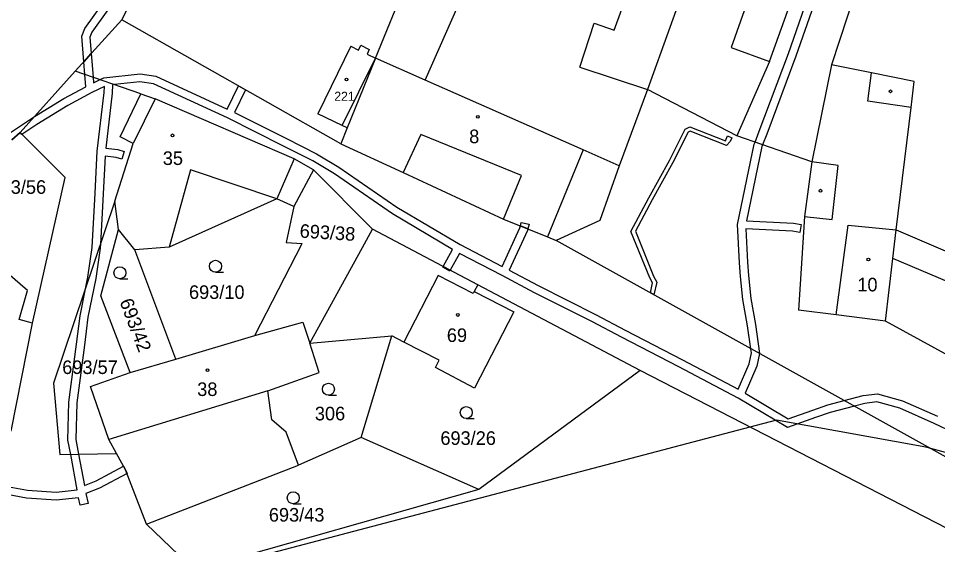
# Model space of a CAD drawing. Extents: x -747333 to -745433, y -1133152 to -1130600.
# Drawn here: x -746442.1 to -746327.1, y -1132085.5 to -1132019.6 of the extents above; entities that cross this region are included whole.
import ezdxf

# ---------------------------------------------------------------- set-up
doc = ezdxf.new("R2010")
doc.units = 0
for name, color, linetype in [('Vrstva 1', 7, 'Continuous'), ('Vrstva 18', 7, 'Continuous'), ('Vrstva 19', 7, 'Continuous'), ('Vrstva 25', 7, 'Continuous'), ('Vrstva 3', 7, 'Continuous'), ('Vrstva 30', 7, 'Continuous'), ('Vrstva 37', 7, 'Continuous'), ('Vrstva 4', 7, 'Continuous'), ('Vrstva 52', 7, 'Continuous'), ('Vrstva 6', 7, 'Continuous')]:
    doc.layers.add(name, color=color, linetype=linetype)

msp = doc.modelspace()

# ---------------------------------------------------------------- linework, layer by layer
at = {"layer": 'Vrstva 1'}
for points in [[(-746412.35, -1131985.06), (-746429.19, -1132019.77)], [(-746367.57, -1132021.06), (-746361.01, -1132003.1)], [(-746348.1, -1132024.97), (-746341.94, -1132007.79)], [(-746391.22, -1132027.33), (-746383.75, -1132010.4)], [(-746335.32, -1132010.03), (-746340.35, -1132025.42)], [(-746397.45, -1132024.58), (-746393.46, -1132014.85)], [(-746435.02, -1132026.19), (-746429.19, -1132019.77)], [(-746401.77, -1132035.28), (-746429.19, -1132019.77)], [(-746371.84, -1132025.7), (-746370.07, -1132020.2)], [(-746370.07, -1132020.2), (-746367.57, -1132021.06)], [(-746400.54, -1132023.07), (-746404.66, -1132031.52)], [(-746400.54, -1132023.07), (-746399.56, -1132023.55)], [(-746399.56, -1132023.55), (-746399.27, -1132022.95)], [(-746399.27, -1132022.95), (-746398.22, -1132023.48)], [(-746398.22, -1132023.48), (-746398.5, -1132024.07)], [(-746398.5, -1132024.07), (-746397.45, -1132024.58)], [(-746397.45, -1132024.58), (-746400.98, -1132033.31)], [(-746391.22, -1132027.33), (-746397.45, -1132024.58)], [(-746348.1, -1132024.97), (-746352.22, -1132034.3)], [(-746340.35, -1132025.42), (-746342.81, -1132037.56)], [(-746335.35, -1132026.41), (-746340.35, -1132025.42)], [(-746441.94, -1132033.89), (-746435.02, -1132026.19)], [(-746426.8, -1132029.03), (-746435.02, -1132026.19)], [(-746371.84, -1132025.7), (-746363.4, -1132028.51)], [(-746330, -1132027.47), (-746335.35, -1132026.41)], [(-746371.46, -1132036.05), (-746391.22, -1132027.33)], [(-746330.4, -1132030.76), (-746330, -1132027.47)], [(-746363.4, -1132028.51), (-746366.94, -1132038.04)], [(-746352.22, -1132034.3), (-746363.4, -1132028.51)], [(-746429.42, -1132034.4), (-746426.8, -1132029.03)], [(-746426.8, -1132029.03), (-746425.03, -1132029.66)], [(-746407.63, -1132037.16), (-746425.03, -1132029.66)], [(-746332.24, -1132046.07), (-746330.4, -1132030.76)], [(-746401.6, -1132033.01), (-746404.66, -1132031.52)], [(-746400.98, -1132033.31), (-746401.77, -1132035.28)], [(-746400.98, -1132033.31), (-746401.6, -1132033.01)], [(-746442.97, -1132034.81), (-746441.94, -1132033.89)], [(-746427.78, -1132035.27), (-746429.42, -1132034.4)], [(-746342.81, -1132037.56), (-746352.22, -1132034.3)], [(-746430.06, -1132042.48), (-746427.78, -1132035.27)], [(-746401.77, -1132035.28), (-746393.96, -1132038.89)], [(-746366.94, -1132038.04), (-746371.46, -1132036.05)], [(-746405.2, -1132038.56), (-746407.63, -1132037.16)], [(-746366.94, -1132038.04), (-746369.36, -1132044.89)], [(-746342.81, -1132037.56), (-746343.73, -1132044.39)], [(-746405.2, -1132038.56), (-746407.66, -1132043.13)], [(-746397.81, -1132045.97), (-746405.2, -1132038.56)], [(-746393.96, -1132038.89), (-746381.4, -1132044.7)], [(-746429.6, -1132046.01), (-746430.06, -1132042.48)], [(-746409.79, -1132042.16), (-746423.29, -1132048.22)], [(-746407.66, -1132043.13), (-746409.79, -1132042.16)], [(-746407.66, -1132043.13), (-746408.61, -1132047.62)], [(-746381.4, -1132044.7), (-746375.91, -1132046.94)], [(-746369.36, -1132044.89), (-746374.84, -1132047.38)], [(-746343.73, -1132044.39), (-746344.5, -1132056.09)], [(-746431.83, -1132054.3), (-746429.6, -1132046.01)], [(-746427.59, -1132048.57), (-746429.6, -1132046.01)], [(-746399.07, -1132048.25), (-746397.81, -1132045.97)], [(-746384.64, -1132052.93), (-746397.81, -1132045.97)], [(-746332.67, -1132049.65), (-746332.24, -1132046.07)], [(-746375.91, -1132046.94), (-746374.84, -1132047.38)], [(-746324.12, -1132075.54), (-746374.84, -1132047.38)], [(-746423.29, -1132048.22), (-746427.59, -1132048.57)], [(-746412.54, -1132059.26), (-746406.61, -1132047.75)], [(-746408.61, -1132047.62), (-746406.61, -1132047.75)], [(-746405.65, -1132060.22), (-746399.07, -1132048.25)], [(-746422.45, -1132062.24), (-746427.59, -1132048.57)], [(-746333.61, -1132057.47), (-746332.67, -1132049.65)], [(-746384.64, -1132052.93), (-746385.07, -1132053.77)], [(-746364.32, -1132063.67), (-746384.64, -1132052.93)], [(-746385.07, -1132053.77), (-746380.12, -1132056.33)], [(-746428.14, -1132063.91), (-746431.83, -1132054.3)], [(-746380.12, -1132056.33), (-746385.05, -1132065.88)], [(-746339.75, -1132056.69), (-746344.5, -1132056.09)], [(-746412.54, -1132059.26), (-746406.55, -1132057.63)], [(-746406.55, -1132057.63), (-746405.65, -1132060.22)], [(-746333.61, -1132057.47), (-746339.75, -1132056.69)], [(-746323.01, -1132063.27), (-746333.61, -1132057.47)], [(-746422.45, -1132062.24), (-746412.54, -1132059.26)], [(-746405.65, -1132060.22), (-746395.38, -1132059.32)], [(-746399.22, -1132072.05), (-746395.38, -1132059.32)], [(-746393.88, -1132060.1), (-746395.38, -1132059.32)], [(-746404.49, -1132063.91), (-746405.65, -1132060.22)], [(-746389.45, -1132062.38), (-746393.88, -1132060.1)], [(-746428.14, -1132063.91), (-746422.45, -1132062.24)], [(-746389.91, -1132063.27), (-746389.45, -1132062.38)], [(-746385.05, -1132065.88), (-746389.91, -1132063.27)], [(-746433.13, -1132065.67), (-746428.14, -1132063.91)], [(-746410.94, -1132066.21), (-746404.49, -1132063.91)], [(-746364.32, -1132063.67), (-746384.5, -1132078.54)], [(-746317.29, -1132087.85), (-746364.32, -1132063.67)], [(-746430.83, -1132072.28), (-746433.13, -1132065.67)], [(-746410.41, -1132069.82), (-746410.94, -1132066.21)], [(-746408.64, -1132071.36), (-746410.41, -1132069.82)], [(-746407.1, -1132075.5), (-746408.64, -1132071.36)], [(-746429.86, -1132074.04), (-746430.83, -1132072.28)], [(-746399.22, -1132072.05), (-746407.1, -1132075.5)], [(-746384.5, -1132078.54), (-746399.22, -1132072.05)], [(-746428.72, -1132076.1), (-746429.86, -1132074.04)], [(-746426.1, -1132082.89), (-746428.72, -1132076.1)], [(-746426.1, -1132082.89), (-746407.1, -1132075.5)], [(-746384.5, -1132078.54), (-746420.08, -1132088.64)], [(-746420.08, -1132088.64), (-746426.1, -1132082.89)]]:
    msp.add_lwpolyline(points, dxfattribs=at)
at = {"layer": 'Vrstva 25'}
for p, q in [((-746417.47, -1132051.37), (-746416.47, -1132051.37)), ((-746429.44, -1132052.18), (-746428.44, -1132052.18)), ((-746403.33, -1132066.75), (-746402.33, -1132066.75)), ((-746386.08, -1132069.67), (-746385.08, -1132069.67)), ((-746407.74, -1132080.34), (-746406.74, -1132080.34))]:
    msp.add_line(p, q, dxfattribs=at)
for centre, radius in [((-746401.06, -1132027.23), 0.174503), ((-746332.98, -1132028.72), 0.174503), ((-746384.63, -1132031.91), 0.174503), ((-746422.86, -1132034.23), 0.174503), ((-746341.73, -1132041.16), 0.174503), ((-746335.74, -1132049.76), 0.174503), ((-746429.44, -1132051.43), 0.75), ((-746417.47, -1132050.62), 0.75), ((-746387.13, -1132056.71), 0.174503), ((-746418.46, -1132063.62), 0.174503), ((-746403.33, -1132066), 0.75), ((-746386.08, -1132068.92), 0.75), ((-746407.74, -1132079.59), 0.75)]:
    msp.add_circle(centre, radius, dxfattribs=at)
at = {"layer": 'Vrstva 3'}
for points in [[(-746367.57, -1132021.06), (-746361.01, -1132003.1)], [(-746354.99, -1132005.18), (-746363.4, -1132028.51)], [(-746371.84, -1132025.7), (-746370.07, -1132020.2)], [(-746370.07, -1132020.2), (-746367.57, -1132021.06)], [(-746400.54, -1132023.07), (-746404.66, -1132031.52)], [(-746400.54, -1132023.07), (-746399.56, -1132023.55)], [(-746399.56, -1132023.55), (-746399.27, -1132022.95)], [(-746399.27, -1132022.95), (-746398.22, -1132023.48)], [(-746398.22, -1132023.48), (-746398.5, -1132024.07)], [(-746398.5, -1132024.07), (-746397.45, -1132024.58)], [(-746401.6, -1132033.01), (-746397.45, -1132024.58)], [(-746397.45, -1132024.58), (-746400.98, -1132033.31)], [(-746391.22, -1132027.33), (-746397.45, -1132024.58)], [(-746371.84, -1132025.7), (-746363.4, -1132028.51)], [(-746371.46, -1132036.05), (-746391.22, -1132027.33)], [(-746425.03, -1132029.66), (-746427.78, -1132035.27)], [(-746407.63, -1132037.16), (-746425.03, -1132029.66)], [(-746401.6, -1132033.01), (-746404.66, -1132031.52)], [(-746400.98, -1132033.31), (-746401.77, -1132035.28)], [(-746391.76, -1132034.12), (-746393.96, -1132038.89)], [(-746379.18, -1132039.26), (-746391.76, -1132034.12)], [(-746430.06, -1132042.48), (-746427.78, -1132035.27)], [(-746401.77, -1132035.28), (-746393.96, -1132038.89)], [(-746371.46, -1132036.05), (-746375.91, -1132046.94)], [(-746407.63, -1132037.16), (-746409.79, -1132042.16)], [(-746420.61, -1132038.55), (-746423.29, -1132048.22)], [(-746409.79, -1132042.16), (-746420.61, -1132038.55)], [(-746381.4, -1132044.7), (-746379.18, -1132039.26)], [(-746429.6, -1132046.01), (-746430.06, -1132042.48)], [(-746381.4, -1132044.7), (-746375.91, -1132046.94)], [(-746427.59, -1132048.57), (-746429.6, -1132046.01)], [(-746339.75, -1132056.69), (-746338.28, -1132045.47)], [(-746338.28, -1132045.47), (-746332.24, -1132046.07)], [(-746332.67, -1132049.65), (-746332.24, -1132046.07)], [(-746423.29, -1132048.22), (-746427.59, -1132048.57)], [(-746333.61, -1132057.47), (-746332.67, -1132049.65)], [(-746389.59, -1132051.78), (-746393.88, -1132060.1)], [(-746385.21, -1132054.04), (-746389.59, -1132051.78)], [(-746385.07, -1132053.77), (-746385.21, -1132054.04)], [(-746385.07, -1132053.77), (-746380.12, -1132056.33)], [(-746380.12, -1132056.33), (-746385.05, -1132065.88)], [(-746412.54, -1132059.26), (-746406.55, -1132057.63)], [(-746406.55, -1132057.63), (-746405.65, -1132060.22)], [(-746333.61, -1132057.47), (-746339.75, -1132056.69)], [(-746422.45, -1132062.24), (-746412.54, -1132059.26)], [(-746404.49, -1132063.91), (-746405.65, -1132060.22)], [(-746389.45, -1132062.38), (-746393.88, -1132060.1)], [(-746428.14, -1132063.91), (-746422.45, -1132062.24)], [(-746389.91, -1132063.27), (-746389.45, -1132062.38)], [(-746385.05, -1132065.88), (-746389.91, -1132063.27)], [(-746433.13, -1132065.67), (-746428.14, -1132063.91)], [(-746410.94, -1132066.21), (-746404.49, -1132063.91)], [(-746430.83, -1132072.28), (-746433.13, -1132065.67)], [(-746410.94, -1132066.21), (-746430.83, -1132072.28)]]:
    msp.add_lwpolyline(points, dxfattribs=at)
at = {"layer": 'Vrstva 30'}
for p, q in [((-746360.65, -1132037.37), (-746358.69, -1132033.47)), ((-746358.69, -1132033.47), (-746358.07, -1132033.17)), ((-746358.07, -1132033.17), (-746353.64, -1132034.91)), ((-746358.31, -1132033.85), (-746360.21, -1132037.61)), ((-746358.05, -1132033.71), (-746358.31, -1132033.85)), ((-746353.5, -1132035.49), (-746358.05, -1132033.71)), ((-746353.64, -1132034.91), (-746353.38, -1132034.29)), ((-746353.38, -1132034.29), (-746352.83, -1132034.52)), ((-746352.83, -1132034.52), (-746353.02, -1132034.98)), ((-746353.02, -1132034.98), (-746353.5, -1132035.49)), ((-746363.23, -1132042.06), (-746360.65, -1132037.37)), ((-746360.21, -1132037.61), (-746362.79, -1132042.3)), ((-746365.48, -1132046.25), (-746363.23, -1132042.06)), ((-746362.79, -1132042.3), (-746364.9, -1132046.23)), ((-746364.9, -1132046.23), (-746362.65, -1132051.86)), ((-746363.11, -1132052.08), (-746365.48, -1132046.25)), ((-746362.65, -1132051.86), (-746362.21, -1132052.62)), ((-746362.75, -1132052.7), (-746363.11, -1132052.08)), ((-746363.03, -1132053.93), (-746362.75, -1132052.7)), ((-746362.21, -1132052.62), (-746362.58, -1132054.19)), ((-746362.58, -1132054.19), (-746363.03, -1132053.93))]:
    msp.add_line(p, q, dxfattribs=at)
for points in [[(-746429.36, -1132016.26), (-746432.96, -1132021.32)], [(-746345.75, -1132023.97), (-746342.71, -1132015.19)], [(-746341.75, -1132015.49), (-746344.81, -1132024.31)], [(-746433.84, -1132020.84), (-746430.76, -1132016.51)], [(-746434.21, -1132021.8), (-746433.84, -1132020.84)], [(-746433.96, -1132025.02), (-746434.21, -1132021.8)], [(-746432.96, -1132021.32), (-746433.19, -1132021.94)], [(-746433.19, -1132021.94), (-746433.03, -1132024)], [(-746433.96, -1132025.02), (-746433.03, -1132024)], [(-746433.03, -1132024), (-746433.96, -1132025.02)], [(-746433.03, -1132024), (-746432.8, -1132026.96)], [(-746349.41, -1132033.71), (-746345.75, -1132023.97)], [(-746344.81, -1132024.31), (-746348.47, -1132034.07)], [(-746433.83, -1132026.6), (-746433.96, -1132025.02)], [(-746433.71, -1132028.15), (-746433.83, -1132026.6)], [(-746431.45, -1132027.04), (-746426.92, -1132026.54)], [(-746426.92, -1132026.54), (-746424.96, -1132026.81)], [(-746432.8, -1132026.96), (-746432.75, -1132027.67)], [(-746432.75, -1132027.67), (-746431.91, -1132027.26)], [(-746431.91, -1132027.26), (-746431.45, -1132027.04)], [(-746426.94, -1132027.54), (-746430.13, -1132027.88)], [(-746425.24, -1132027.79), (-746426.94, -1132027.54)], [(-746415.97, -1132032.04), (-746425.24, -1132027.79)], [(-746424.96, -1132026.81), (-746416.01, -1132030.94)], [(-746436.46, -1132029.61), (-746433.71, -1132028.15)], [(-746432.96, -1132028.88), (-746435.96, -1132030.49)], [(-746431.38, -1132028.11), (-746432.96, -1132028.88)], [(-746432.27, -1132036.23), (-746431.41, -1132028.86)], [(-746431.41, -1132028.86), (-746431.38, -1132028.11)], [(-746430.41, -1132028.94), (-746431.21, -1132035.83)], [(-746430.38, -1132027.91), (-746430.41, -1132028.94)], [(-746430.13, -1132027.88), (-746430.38, -1132027.91)], [(-746416.01, -1132030.94), (-746414.59, -1132028.03)], [(-746413.72, -1132028.52), (-746415.1, -1132031.35)], [(-746414.59, -1132028.03), (-746413.72, -1132028.52)], [(-746440.13, -1132031.87), (-746436.46, -1132029.61)], [(-746435.96, -1132030.49), (-746439.84, -1132032.87)], [(-746445.41, -1132035.38), (-746440.13, -1132031.87)], [(-746441.94, -1132033.89), (-746440.13, -1132031.87)], [(-746440.13, -1132031.87), (-746441.94, -1132033.89)], [(-746409.03, -1132035.53), (-746415.97, -1132032.04)], [(-746415.1, -1132031.35), (-746408.58, -1132034.64)], [(-746439.84, -1132032.87), (-746441.71, -1132034.12)], [(-746441.94, -1132033.89), (-746442.97, -1132034.81)], [(-746441.71, -1132034.12), (-746441.94, -1132033.89)], [(-746408.58, -1132034.64), (-746404.82, -1132036.53)], [(-746349.93, -1132035.09), (-746349.41, -1132033.71)], [(-746348.47, -1132034.07), (-746348.99, -1132035.42)], [(-746431.21, -1132035.83), (-746429.69, -1132036.02)], [(-746405.3, -1132037.41), (-746409.03, -1132035.53)], [(-746352.11, -1132045.38), (-746350.03, -1132035.35)], [(-746349.07, -1132035.63), (-746351.01, -1132044.94)], [(-746350.03, -1132035.35), (-746349.93, -1132035.09)], [(-746348.99, -1132035.42), (-746349.07, -1132035.63)], [(-746432.55, -1132041.48), (-746432.27, -1132036.23)], [(-746431.29, -1132036.83), (-746431.55, -1132041.54)], [(-746429.9, -1132037), (-746431.29, -1132036.83)], [(-746429.21, -1132037.21), (-746429.9, -1132037)], [(-746429.69, -1132036.02), (-746428.92, -1132036.26)], [(-746428.92, -1132036.26), (-746429.21, -1132037.21)], [(-746404.82, -1132036.53), (-746402.05, -1132038.22)], [(-746402.59, -1132039.06), (-746405.3, -1132037.41)], [(-746395.3, -1132044.07), (-746402.59, -1132039.06)], [(-746402.05, -1132038.22), (-746394.76, -1132043.23)], [(-746432.9, -1132048.27), (-746432.55, -1132041.48)], [(-746431.55, -1132041.54), (-746431.87, -1132047.84)], [(-746394.76, -1132043.23), (-746386.86, -1132047.91)], [(-746387.79, -1132048.53), (-746395.3, -1132044.07)], [(-746351.01, -1132044.94), (-746345.11, -1132045.23)], [(-746381.58, -1132050.66), (-746379.36, -1132045.82)], [(-746378.4, -1132046.14), (-746380.69, -1132051.12)], [(-746379.36, -1132045.82), (-746379.3, -1132045.56)], [(-746379.3, -1132045.56), (-746379.19, -1132045.12)], [(-746379.3, -1132045.56), (-746378.36, -1132045.94)], [(-746378.36, -1132045.94), (-746379.3, -1132045.56)], [(-746379.19, -1132045.12), (-746378.22, -1132045.34)], [(-746378.36, -1132045.94), (-746378.4, -1132046.14)], [(-746378.22, -1132045.34), (-746378.36, -1132045.94)], [(-746351.89, -1132050.19), (-746352.11, -1132045.38)], [(-746345.22, -1132046.23), (-746351.09, -1132045.94)], [(-746351.09, -1132045.94), (-746350.89, -1132050.11)], [(-746344.31, -1132046.37), (-746345.22, -1132046.23)], [(-746345.11, -1132045.23), (-746344.15, -1132045.39)], [(-746344.15, -1132045.39), (-746344.31, -1132046.37)], [(-746433.45, -1132051.98), (-746432.9, -1132048.27)], [(-746431.9, -1132048.36), (-746432.47, -1132052.16)], [(-746431.87, -1132047.84), (-746431.9, -1132048.36)], [(-746388.98, -1132050.64), (-746387.79, -1132048.53)], [(-746386.86, -1132047.91), (-746381.58, -1132050.66)], [(-746386.91, -1132049.01), (-746388.09, -1132051.11)], [(-746381.58, -1132051.78), (-746386.91, -1132049.01)], [(-746389.02, -1132050.72), (-746388.98, -1132050.64)], [(-746388.15, -1132051.21), (-746389.02, -1132050.72)], [(-746388.09, -1132051.11), (-746388.98, -1132050.64)], [(-746388.98, -1132050.64), (-746388.09, -1132051.11)], [(-746351.73, -1132051.88), (-746351.89, -1132050.19)], [(-746350.89, -1132050.11), (-746350.73, -1132051.78)], [(-746433.7, -1132053.22), (-746433.45, -1132051.98)], [(-746388.09, -1132051.11), (-746388.15, -1132051.21)], [(-746377.55, -1132053.94), (-746381.58, -1132051.78)], [(-746380.69, -1132051.12), (-746377.09, -1132053.04)], [(-746351.47, -1132054.78), (-746351.73, -1132051.88)], [(-746350.73, -1132051.78), (-746350.47, -1132054.64)], [(-746432.47, -1132052.16), (-746433.44, -1132056.99)], [(-746377.09, -1132053.04), (-746369.8, -1132056.69)], [(-746434.42, -1132056.83), (-746433.7, -1132053.22)], [(-746370.26, -1132057.57), (-746377.55, -1132053.94)], [(-746350.85, -1132058.06), (-746351.47, -1132054.78)], [(-746350.47, -1132054.64), (-746349.87, -1132057.89)], [(-746434.88, -1132060.38), (-746434.42, -1132056.83)], [(-746433.44, -1132056.99), (-746433.88, -1132060.5)], [(-746366.66, -1132059.5), (-746370.26, -1132057.57)], [(-746369.8, -1132056.69), (-746366.18, -1132058.62)], [(-746366.18, -1132058.62), (-746358.99, -1132062.33)], [(-746350.44, -1132060.93), (-746350.85, -1132058.06)], [(-746349.87, -1132057.89), (-746349.36, -1132061.52)], [(-746359.46, -1132063.21), (-746366.66, -1132059.5)], [(-746435.82, -1132067.64), (-746434.88, -1132060.38)], [(-746433.88, -1132060.5), (-746434.82, -1132067.72)], [(-746350.37, -1132061.46), (-746350.44, -1132060.93)], [(-746358.99, -1132062.33), (-746352.05, -1132066.01)], [(-746350.68, -1132062.81), (-746350.37, -1132061.46)], [(-746349.36, -1132061.52), (-746349.72, -1132063.12)], [(-746352.05, -1132067.14), (-746359.46, -1132063.21)], [(-746352.05, -1132066.01), (-746350.68, -1132062.81)], [(-746349.72, -1132063.12), (-746351.18, -1132066.49)], [(-746351.18, -1132066.49), (-746345.78, -1132069.71)], [(-746338.75, -1132067.42), (-746336.38, -1132066.79)], [(-746336.38, -1132066.79), (-746334.59, -1132066.58)], [(-746334.59, -1132066.58), (-746331.46, -1132067.44)], [(-746435.97, -1132072.39), (-746435.82, -1132067.64)], [(-746434.82, -1132067.72), (-746434.97, -1132072.29)], [(-746345.88, -1132070.81), (-746352.05, -1132067.14)], [(-746342.7, -1132068.62), (-746340.81, -1132067.97)], [(-746340.81, -1132067.97), (-746338.75, -1132067.42)], [(-746336.19, -1132067.77), (-746337.49, -1132068.12)], [(-746334.67, -1132067.6), (-746336.19, -1132067.77)], [(-746331.8, -1132068.38), (-746334.67, -1132067.6)], [(-746331.46, -1132067.44), (-746327.07, -1132069.37)], [(-746345.78, -1132069.71), (-746342.7, -1132068.62)], [(-746340.51, -1132068.93), (-746342.36, -1132069.56)], [(-746337.49, -1132068.12), (-746340.51, -1132068.93)], [(-746327.49, -1132070.29), (-746331.8, -1132068.38)], [(-746342.36, -1132069.56), (-746345.88, -1132070.81)], [(-746322.58, -1132072.62), (-746327.49, -1132070.29)], [(-746435.6, -1132074.16), (-746435.97, -1132072.39)], [(-746434.97, -1132072.29), (-746434.61, -1132074.14)], [(-746434.79, -1132078.59), (-746435.6, -1132074.16)], [(-746434.61, -1132074.14), (-746433.87, -1132078.04)], [(-746432.41, -1132077.45), (-746428.97, -1132075.64)], [(-746428.97, -1132075.64), (-746428.72, -1132076.1)], [(-746428.72, -1132076.1), (-746428.55, -1132076.55)], [(-746428.55, -1132076.55), (-746431.99, -1132078.37)], [(-746444.23, -1132078.05), (-746441.01, -1132078.65)], [(-746433.87, -1132078.04), (-746432.41, -1132077.45)], [(-746431.99, -1132078.37), (-746433.71, -1132079.06)], [(-746441.13, -1132079.65), (-746444.45, -1132079.03)], [(-746441.01, -1132078.65), (-746437.42, -1132078.87)], [(-746437.42, -1132078.87), (-746434.79, -1132078.59)], [(-746434.61, -1132079.58), (-746437.4, -1132079.87)], [(-746434.41, -1132080.52), (-746434.61, -1132079.58)], [(-746433.71, -1132079.06), (-746433.43, -1132080.3)], [(-746437.4, -1132079.87), (-746441.13, -1132079.65)], [(-746433.43, -1132080.3), (-746434.41, -1132080.52)]]:
    msp.add_lwpolyline(points, dxfattribs=at)
at = {"layer": 'Vrstva 37'}
for centre in [(-746401.06, -1132027.23), (-746384.63, -1132031.91), (-746422.86, -1132034.23), (-746335.74, -1132049.76), (-746387.13, -1132056.71), (-746418.46, -1132063.62)]:
    msp.add_circle(centre, 0.174503, dxfattribs=at)
at = {"layer": 'Vrstva 4'}
for points in [[(-746354.99, -1132005.18), (-746363.4, -1132028.51)], [(-746346.85, -1132006.12), (-746352.9, -1132023.25)], [(-746352.9, -1132023.25), (-746348.1, -1132024.97)], [(-746401.6, -1132033.01), (-746397.45, -1132024.58)], [(-746335.82, -1132029.95), (-746335.35, -1132026.41)], [(-746425.03, -1132029.66), (-746427.78, -1132035.27)], [(-746330.4, -1132030.76), (-746335.82, -1132029.95)], [(-746391.76, -1132034.12), (-746393.96, -1132038.89)], [(-746379.18, -1132039.26), (-746391.76, -1132034.12)], [(-746371.46, -1132036.05), (-746375.91, -1132046.94)], [(-746407.63, -1132037.16), (-746409.79, -1132042.16)], [(-746339.51, -1132038.02), (-746342.81, -1132037.56)], [(-746340.28, -1132044.78), (-746339.51, -1132038.02)], [(-746420.61, -1132038.55), (-746423.29, -1132048.22)], [(-746409.79, -1132042.16), (-746420.61, -1132038.55)], [(-746381.4, -1132044.7), (-746379.18, -1132039.26)], [(-746343.73, -1132044.39), (-746340.28, -1132044.78)], [(-746339.75, -1132056.69), (-746338.28, -1132045.47)], [(-746338.28, -1132045.47), (-746332.24, -1132046.07)], [(-746332.24, -1132046.07), (-746319.78, -1132051.38)], [(-746320.94, -1132054.61), (-746332.67, -1132049.65)], [(-746389.59, -1132051.78), (-746393.88, -1132060.1)], [(-746385.21, -1132054.04), (-746389.59, -1132051.78)], [(-746385.07, -1132053.77), (-746385.21, -1132054.04)], [(-746410.94, -1132066.21), (-746430.83, -1132072.28)]]:
    msp.add_lwpolyline(points, dxfattribs=at)
at = {"layer": 'Vrstva 52'}
msp.add_lwpolyline([(-746246.5, -1132108.12), (-746247.65, -1132107.5), (-746266, -1132097.53), (-746282.63, -1132088.5), (-746284.72, -1132087.61), (-746300.5, -1132080.87), (-746327.94, -1132073.42), (-746328.56, -1132073.25), (-746347.25, -1132069.88), (-746350.56, -1132070.74), (-746411.94, -1132086.88), (-746415.94, -1132087.47), (-746420.08, -1132088.64), (-746420.35, -1132088.38), (-746424.25, -1132089.37), (-746427.25, -1132089), (-746438.31, -1132090.25), (-746447.63, -1132090.8)], dxfattribs=at)
at = {"layer": 'Vrstva 6'}
for points in [[(-746436.31, -1132039.52), (-746441.94, -1132033.89)], [(-746440.38, -1132057.72), (-746436.31, -1132039.52)], [(-746430.06, -1132042.48), (-746437.77, -1132065.23)], [(-746440.99, -1132053.65), (-746448.13, -1132047.51)], [(-746442.05, -1132057.27), (-746440.99, -1132053.65)], [(-746443.05, -1132071.26), (-746440.38, -1132057.72)], [(-746440.38, -1132057.72), (-746442.05, -1132057.27)], [(-746437.77, -1132065.23), (-746436.96, -1132074.19)], [(-746436.96, -1132074.19), (-746429.86, -1132074.04)]]:
    msp.add_lwpolyline(points, dxfattribs=at)

# ---------------------------------------------------------------- texts
at = {"layer": 'Vrstva 18'}
for s, p in [('693/56', (-746445.63, -1132041.55)), ('693/10', (-746420.79, -1132054.7)), ('693/57', (-746436.66, -1132064.1)), ('306', (-746405.03, -1132069.9)), ('693/26', (-746389.32, -1132072.97)), ('693/43', (-746410.79, -1132082.57))]:
    msp.add_text(s, height=1.7, dxfattribs=at).set_placement(p)
for s, rotation, p in [('693/38', 356.48478, (-746406.97, -1132047.02)), ('693/42', 290.80683, (-746429.51, -1132055.02))]:
    msp.add_text(s, height=1.7, rotation=rotation, dxfattribs=at).set_placement(p)
at = {"layer": 'Vrstva 19'}
for s, height, p in [('221', 1.14, (-746402.6, -1132029.91)), ('8', 1.7, (-746385.71, -1132035.21)), ('35', 1.7, (-746424.07, -1132037.94)), ('10', 1.7, (-746337.12, -1132053.76)), ('69', 1.7, (-746388.51, -1132060.09)), ('38', 1.7, (-746419.76, -1132066.85))]:
    msp.add_text(s, height=height, dxfattribs=at).set_placement(p)

doc.saveas('drawing.dxf')
